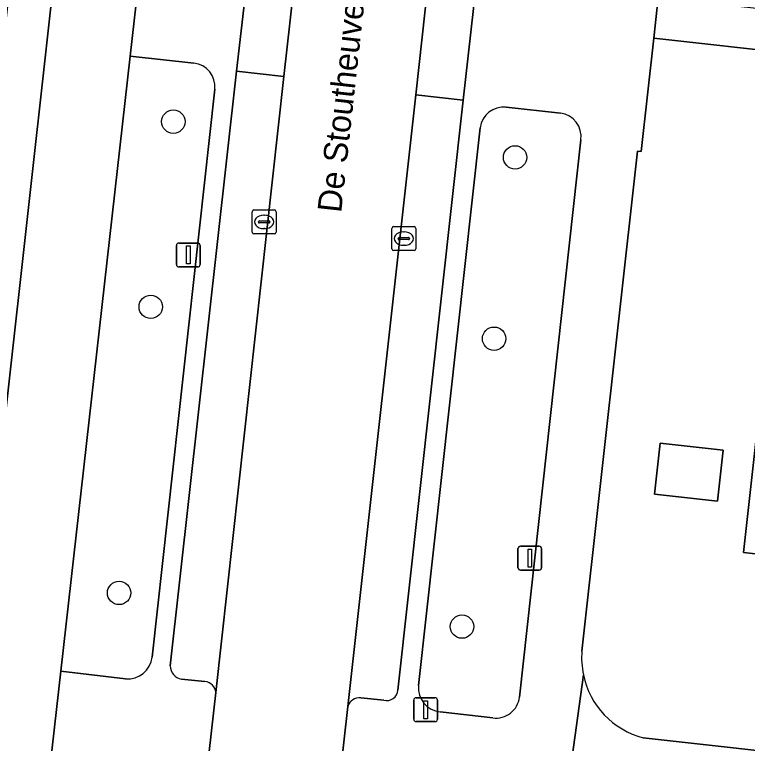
# Model space of a CAD drawing. Extents: x 162026 to 163502, y 387295 to 388169.
# Drawn here: x 162281.75 to 162312.4, y 387834.31 to 387864.8 of the extents above; entities that cross this region are included whole.
import ezdxf

# ---------------------------------------------------------------- set-up
doc = ezdxf.new("R2010")
doc.units = 0
for name, color, linetype in [('IMGEO_Berm_groen', 7, 'Continuous'), ('IMGEO_Boom', 7, 'Continuous'), ('IMGEO_Erf', 7, 'Continuous'), ('IMGEO_Fietspad_gesloten', 7, 'Continuous'), ('IMGEO_Groenvoorziening', 7, 'Continuous'), ('IMGEO_Kolk', 7, 'Continuous'), ('IMGEO_Lichtmast', 7, 'Continuous'), ('IMGEO_Openbare_ruimte_label', 7, 'Continuous'), ('IMGEO_Pand', 7, 'Continuous'), ('IMGEO_Parkeervlak_open', 7, 'Continuous'), ('IMGEO_Rijbaan_lokaal_gesloten', 7, 'Continuous'), ('IMGEO_Voetpad_open', 7, 'Continuous')]:
    doc.layers.add(name, color=color, linetype=linetype)

msp = doc.modelspace()

# ---------------------------------------------------------------- linework, layer by layer
at = {"layer": 'IMGEO_Berm_groen'}
for points in [[(162289.254, 387862.775), (162286.582, 387863.057), (162283.687, 387837.34), (162286.395, 387837.019)], [(162287.501, 387837.922), (162290.122, 387861.688)]]:
    msp.add_lwpolyline(points, dxfattribs=at)
for centre, radius, start, end in [((162289.138, 387861.792), 0.989, 353.9409, 83.2758), ((162286.492, 387838.029), 1.015, 264.5311, 353.9291)]:
    msp.add_arc(centre, radius, start, end, dxfattribs=at)
at = {"layer": 'IMGEO_Boom'}
for centre in [(162288.39, 387860.323), (162302.683, 387858.828), (162287.445, 387852.576), (162301.807, 387851.243), (162286.122, 387840.606), (162300.463, 387839.197)]:
    msp.add_circle(centre, 0.489, dxfattribs=at)
at = {"layer": 'IMGEO_Erf'}
for points in [[(162363.137, 387856.266), (162353.359, 387859.051), (162353.025, 387856.03), (162346.421, 387856.761), (162346.36, 387856.177), (162339.59, 387856.943), (162339.666, 387857.615), (162334.962, 387858.147), (162335.295, 387861.097), (162331.469, 387861.432), (162331.267, 387858.933), (162327.283, 387859.256), (162327.579, 387861.931), (162323.554, 387862.376), (162323.014, 387857.494), (162320.318, 387857.792), (162320.493, 387859.372), (162314.154, 387860.073), (162314.473, 387862.966), (162314.493, 387863.145), (162308.483, 387863.811), (162307.958, 387859.072), (162307.809, 387859.089), (162305.479, 387838.176)], [(162308.046, 387834.544), (162355.765, 387829.226), (162356.323, 387831.497), (162363.137, 387856.266)], [(162318.819, 387841.57), (162312.238, 387842.298), (162313.252, 387851.47)]]:
    msp.add_lwpolyline(points, dxfattribs=at)
msp.add_lwpolyline([(162311.15, 387844.446), (162308.512, 387844.738), (162308.748, 387846.87), (162311.385, 387846.578)], close=True, dxfattribs=at)
for centre, radius, start, end in [((162308.895, 387837.886), 3.428, 175.1515, 191.785), ((162308.923, 387837.887), 3.456, 191.7026, 255.2936)]:
    msp.add_arc(centre, radius, start, end, dxfattribs=at)
at = {"layer": 'IMGEO_Fietspad_gesloten'}
for points in [[(162288.097, 387908.488), (162278.956, 387826.545), (162278.87, 387825.665), (162278.372, 387825.72), (162277.589, 387818.699), (162278.067, 387818.669), (162270.183, 387748.502), (162261.381, 387669.505)], [(162272.106, 387733.912), (162275.454, 387763.658), (162275.701, 387765.902), (162278.652, 387792.276), (162278.879, 387794.52), (162280.59, 387809.842), (162281.546, 387818.246), (162282.058, 387818.211), (162282.843, 387825.189), (162282.325, 387825.242), (162283.687, 387837.34), (162286.582, 387863.057), (162286.832, 387865.282)]]:
    msp.add_lwpolyline(points, dxfattribs=at)
at = {"layer": 'IMGEO_Groenvoorziening'}
for points in [[(162304.586, 387860.684), (162302.315, 387860.925)], [(162301.221, 387860.065), (162298.643, 387836.729)], [(162302.866, 387836.249), (162305.438, 387859.557)], [(162299.551, 387835.632), (162301.75, 387835.379)]]:
    msp.add_lwpolyline(points, dxfattribs=at)
for centre, radius, start, end in [((162302.205, 387859.939), 0.992, 83.6161, 172.7262), ((162304.443, 387859.691), 1.004, 352.3518, 81.826), ((162299.659, 387836.646), 1.02, 175.3351, 263.8949), ((162301.888, 387836.353), 0.983, 261.9241, 353.9538)]:
    msp.add_arc(centre, radius, start, end, dxfattribs=at)
at = {"layer": 'IMGEO_Kolk'}
for p, q in [((162291.688, 387855.702), (162291.688, 387856.554)), ((162291.763, 387856.628), (162292.615, 387856.628)), ((162292.689, 387856.554), (162292.689, 387855.702)), ((162292.176, 387856.408), (162292.201, 387856.408)), ((162291.947, 387856.122), (162291.947, 387856.134)), ((162292.385, 387856.085), (162291.987, 387856.085)), ((162291.99, 387856.171), (162292.388, 387856.171)), ((162292.431, 387856.134), (162292.431, 387856.122)), ((162297.605, 387855.931), (162298.457, 387855.931)), ((162292.615, 387855.628), (162291.763, 387855.628)), ((162292.199, 387855.848), (162292.174, 387855.848)), ((162297.53, 387855.005), (162297.53, 387855.857)), ((162298.018, 387855.711), (162298.043, 387855.711)), ((162298.531, 387855.857), (162298.531, 387855.005)), ((162297.789, 387855.425), (162297.789, 387855.437)), ((162298.227, 387855.388), (162297.829, 387855.388)), ((162297.832, 387855.474), (162298.23, 387855.474)), ((162298.273, 387855.437), (162298.273, 387855.425)), ((162298.041, 387855.151), (162298.016, 387855.151)), ((162298.457, 387854.931), (162297.605, 387854.931))]:
    msp.add_line(p, q, dxfattribs=at)
for points in [[(162291.688, 387855.702), (162291.688, 387856.554)], [(162291.763, 387856.628), (162292.615, 387856.628)], [(162292.689, 387856.554), (162292.689, 387855.702)], [(162297.605, 387855.931), (162298.457, 387855.931)], [(162292.615, 387855.628), (162291.763, 387855.628)], [(162297.53, 387855.005), (162297.53, 387855.857)], [(162298.531, 387855.857), (162298.531, 387855.005)], [(162298.457, 387854.931), (162297.605, 387854.931)]]:
    msp.add_lwpolyline(points, dxfattribs=at)
for centre, radius, start, end in [((162291.765, 387856.552), 0.0765, 91.552, 178.448), ((162291.765, 387856.552), 0.0765, 91.552, 178.448), ((162292.613, 387856.552), 0.0765, 1.552, 88.448), ((162292.613, 387856.552), 0.0765, 1.552, 88.448), ((162291.987, 387856.131), 0.0403, 85.8775, 175.7526), ((162291.984, 387856.121), 0.0366, 178.938, 274.7102), ((162292.388, 387856.128), 0.043, 264.8664, 352.4533), ((162292.392, 387856.133), 0.0386, 1.7309, 96.639), ((162297.607, 387855.855), 0.0765, 91.552, 178.448), ((162297.607, 387855.855), 0.0765, 91.552, 178.448), ((162298.455, 387855.855), 0.0765, 1.552, 88.448), ((162298.455, 387855.855), 0.0765, 1.552, 88.448), ((162291.765, 387855.704), 0.0765, 181.552, 268.448), ((162291.765, 387855.704), 0.0765, 181.552, 268.448), ((162292.613, 387855.704), 0.0765, 271.552, 358.448), ((162292.613, 387855.704), 0.0765, 271.552, 358.448), ((162297.829, 387855.434), 0.0403, 85.8775, 175.7526), ((162297.826, 387855.424), 0.0366, 178.938, 274.7102), ((162298.23, 387855.431), 0.043, 264.8664, 352.4533), ((162298.234, 387855.436), 0.0386, 1.7309, 96.639), ((162297.607, 387855.007), 0.0765, 181.552, 268.448), ((162297.607, 387855.007), 0.0765, 181.552, 268.448), ((162298.455, 387855.007), 0.0765, 271.552, 358.448), ((162298.455, 387855.007), 0.0765, 271.552, 358.448)]:
    msp.add_arc(centre, radius, start, end, dxfattribs=at)
for centre, major_axis, ratio, start_param, end_param in [((162292.175, 387856.128), (-0.387, 0.002), 0.722429, 4.712389, 7.853982), ((162292.2, 387856.128), (-0.39, 0.002), 0.717154, 1.570796, 4.712389), ((162298.017, 387855.431), (-0.387, 0.002), 0.722429, 4.712389, 7.853982), ((162298.042, 387855.431), (-0.39, 0.002), 0.717154, 1.570796, 4.712389)]:
    msp.add_ellipse(centre, major_axis=major_axis, ratio=ratio, start_param=start_param, end_param=end_param, dxfattribs=at)
at = {"layer": 'IMGEO_Lichtmast'}
for p, q in [((162288.521, 387854.346), (162288.521, 387855.146)), ((162288.521, 387855.146), (162288.521, 387854.346)), ((162288.621, 387855.246), (162289.411, 387855.246)), ((162289.411, 387855.246), (162288.621, 387855.246)), ((162289.511, 387855.146), (162289.511, 387854.346)), ((162289.511, 387854.346), (162289.511, 387855.146)), ((162289.411, 387854.246), (162288.621, 387854.246)), ((162288.621, 387854.246), (162289.411, 387854.246)), ((162302.805, 387841.661), (162302.805, 387842.461)), ((162302.805, 387842.461), (162302.805, 387841.661)), ((162302.905, 387842.561), (162303.695, 387842.561)), ((162303.695, 387842.561), (162302.905, 387842.561)), ((162303.795, 387842.461), (162303.795, 387841.661)), ((162303.795, 387841.661), (162303.795, 387842.461)), ((162303.695, 387841.561), (162302.905, 387841.561)), ((162302.905, 387841.561), (162303.695, 387841.561)), ((162298.444, 387835.321), (162298.444, 387836.121)), ((162298.444, 387836.121), (162298.444, 387835.321)), ((162298.544, 387836.221), (162299.334, 387836.221)), ((162299.334, 387836.221), (162298.544, 387836.221)), ((162299.434, 387836.121), (162299.434, 387835.321)), ((162299.434, 387835.321), (162299.434, 387836.121)), ((162299.334, 387835.221), (162298.544, 387835.221)), ((162298.544, 387835.221), (162299.334, 387835.221))]:
    msp.add_line(p, q, dxfattribs=at)
for points in [[(162288.941, 387855.121), (162289.091, 387855.121), (162289.091, 387854.371), (162288.941, 387854.371), (162288.941, 387855.121)], [(162303.225, 387842.436), (162303.375, 387842.436), (162303.375, 387841.686), (162303.225, 387841.686), (162303.225, 387842.436)], [(162298.864, 387836.096), (162299.014, 387836.096), (162299.014, 387835.346), (162298.864, 387835.346), (162298.864, 387836.096)]]:
    msp.add_lwpolyline(points, dxfattribs=at)
for centre, start, end in [((162288.621, 387855.146), 90, 180), ((162288.621, 387855.146), 90, 180), ((162289.411, 387855.146), 0, 90), ((162289.411, 387855.146), 360, 90), ((162288.621, 387854.346), 180, 270), ((162288.621, 387854.346), 180, 270), ((162289.411, 387854.346), 270, 0), ((162289.411, 387854.346), 270, 0), ((162302.905, 387842.461), 90, 180), ((162302.905, 387842.461), 90, 180), ((162303.695, 387842.461), 0, 90), ((162303.695, 387842.461), 360, 90), ((162302.905, 387841.661), 180, 270), ((162302.905, 387841.661), 180, 270), ((162303.695, 387841.661), 270, 0), ((162303.695, 387841.661), 270, 0), ((162298.544, 387836.121), 90, 180), ((162298.544, 387836.121), 90, 180), ((162299.334, 387836.121), 0, 90), ((162299.334, 387836.121), 360, 90), ((162298.544, 387835.321), 180, 270), ((162298.544, 387835.321), 180, 270), ((162299.334, 387835.321), 270, 0), ((162299.334, 387835.321), 270, 0)]:
    msp.add_arc(centre, 0.1, start, end, dxfattribs=at)
at = {"layer": 'IMGEO_Pand'}
for points in [[(162319.961, 387851.902), (162313.38, 387852.629), (162313.252, 387851.47), (162312.238, 387842.298), (162318.819, 387841.57), (162319.671, 387849.284), (162319.694, 387849.488), (162319.81, 387850.535), (162319.93, 387851.623)], [(162308.512, 387844.738), (162311.15, 387844.446), (162311.385, 387846.578), (162308.748, 387846.87)]]:
    msp.add_lwpolyline(points, close=True, dxfattribs=at)
at = {"layer": 'IMGEO_Parkeervlak_open'}
for points in [[(162293.019, 387862.21), (162291.036, 387862.429), (162288.265, 387837.556)], [(162290.172, 387836.436), (162293.019, 387862.21)], [(162300.507, 387861.221), (162298.53, 387861.44), (162295.688, 387835.856)], [(162297.786, 387836.544), (162300.507, 387861.221)], [(162288.727, 387836.996), (162289.713, 387836.901)], [(162296.235, 387836.213), (162297.195, 387836.118)]]:
    msp.add_lwpolyline(points, dxfattribs=at)
for centre, radius, start, end in [((162288.825, 387837.547), 0.56, 179.1122, 259.9331), ((162289.648, 387836.378), 0.527, 6.3207, 82.9352), ((162297.311, 387836.58), 0.476, 255.8514, 355.7176), ((162296.165, 387835.723), 0.495, 81.8503, 164.4107)]:
    msp.add_arc(centre, radius, start, end, dxfattribs=at)
at = {"layer": 'IMGEO_Rijbaan_lokaal_gesloten'}
for points in [[(162293.541, 387866.933), (162293.019, 387862.21), (162290.172, 387836.436), (162289.313, 387828.914), (162289.192, 387827.743), (162287.762, 387814.78), (162287.006, 387808.114), (162280.695, 387751.699), (162277.051, 387719.431)], [(162285.406, 387744.3), (162292.493, 387807.458), (162292.904, 387811.196), (162294.998, 387829.811), (162295.007, 387829.89), (162295.154, 387831.121), (162295.688, 387835.856), (162298.53, 387861.44), (162299.054, 387866.158)]]:
    msp.add_lwpolyline(points, dxfattribs=at)
at = {"layer": 'IMGEO_Voetpad_open'}
for points in [[(162278.372, 387825.72), (162278.87, 387825.665), (162278.956, 387826.545), (162288.097, 387908.488), (162290.464, 387929.711), (162296.034, 387979.848), (162294.331, 387980.045), (162293.685, 387974.891), (162291.341, 387953.887), (162291.153, 387952.205), (162285.089, 387897.861), (162281.859, 387868.778), (162281.738, 387867.693), (162278.721, 387840.526)], [(162305.479, 387838.176), (162307.809, 387859.089), (162307.958, 387859.072), (162308.483, 387863.811), (162308.672, 387865.517), (162317.334, 387943.671), (162317.966, 387949.406), (162318.106, 387950.678), (162320.24, 387970.031), (162320.463, 387971.772), (162321.623, 387973.282), (162321.996, 387977.038), (162317.636, 387977.527)], [(162288.265, 387837.556), (162291.036, 387862.429), (162291.572, 387867.15), (162294.303, 387892.007), (162302.723, 387967.594)], [(162312.212, 387966.528), (162311.038, 387955.913), (162310.512, 387951.338), (162304.798, 387900.046), (162301.044, 387865.937), (162300.507, 387861.221), (162297.786, 387836.544)], [(162289.772, 387866.807), (162287.035, 387867.097), (162286.832, 387865.282), (162286.582, 387863.057), (162289.254, 387862.775)], [(162314.843, 387864.833), (162308.672, 387865.517), (162308.483, 387863.811), (162314.493, 387863.145)], [(162290.122, 387861.688), (162287.501, 387837.922)], [(162302.315, 387860.925), (162304.586, 387860.684)], [(162298.643, 387836.729), (162301.221, 387860.065)], [(162305.438, 387859.557), (162302.866, 387836.249)], [(162286.395, 387837.019), (162283.687, 387837.34), (162282.325, 387825.242), (162282.843, 387825.189), (162286.6, 387824.805), (162285.8, 387817.793), (162282.058, 387818.211), (162281.546, 387818.246), (162280.59, 387809.842), (162283.29, 387809.569)], [(162303.983, 387824.747), (162304.312, 387827.699), (162304.649, 387830.72), (162305.539, 387837.186)], [(162305.539, 387837.186), (162304.649, 387830.72)], [(162289.713, 387836.901), (162288.727, 387836.996)], [(162287.006, 387808.114), (162287.762, 387814.78), (162286.696, 387814.913), (162288.172, 387827.858), (162289.192, 387827.743), (162289.313, 387828.914), (162290.172, 387836.436)], [(162297.195, 387836.118), (162296.235, 387836.213)], [(162295.688, 387835.856), (162295.154, 387831.121), (162295.007, 387829.89), (162294.998, 387829.811)], [(162301.75, 387835.379), (162299.551, 387835.632)], [(162332.627, 387828.668), (162355.497, 387826.112), (162355.765, 387829.226), (162308.046, 387834.544)]]:
    msp.add_lwpolyline(points, dxfattribs=at)
for points in [[(162293.541, 387866.933), (162291.572, 387867.15), (162291.036, 387862.429), (162293.019, 387862.21)], [(162301.044, 387865.937), (162299.054, 387866.158), (162298.53, 387861.44), (162300.507, 387861.221)]]:
    msp.add_lwpolyline(points, close=True, dxfattribs=at)
for centre, radius, start, end in [((162289.138, 387861.792), 0.989, 353.9409, 83.2758), ((162302.205, 387859.939), 0.992, 83.6161, 172.7262), ((162304.443, 387859.691), 1.004, 352.3518, 81.826), ((162308.895, 387837.886), 3.428, 175.1515, 191.785), ((162286.492, 387838.029), 1.015, 264.5311, 353.9291), ((162288.825, 387837.547), 0.56, 179.1122, 259.9331), ((162308.923, 387837.887), 3.456, 191.7026, 255.2936), ((162289.648, 387836.378), 0.527, 6.3207, 82.9352), ((162299.659, 387836.646), 1.02, 175.3351, 263.8949), ((162297.311, 387836.58), 0.476, 255.8514, 355.7176), ((162296.165, 387835.723), 0.495, 81.8503, 164.4107), ((162301.888, 387836.353), 0.983, 261.9241, 353.9538)]:
    msp.add_arc(centre, radius, start, end, dxfattribs=at)

# ---------------------------------------------------------------- texts
at = {"layer": 'IMGEO_Openbare_ruimte_label'}
msp.add_text('De Stoutheuvel', height=1, rotation=83.6851, dxfattribs=at).set_placement((162295.41, 387856.488))

doc.saveas('drawing.dxf')
